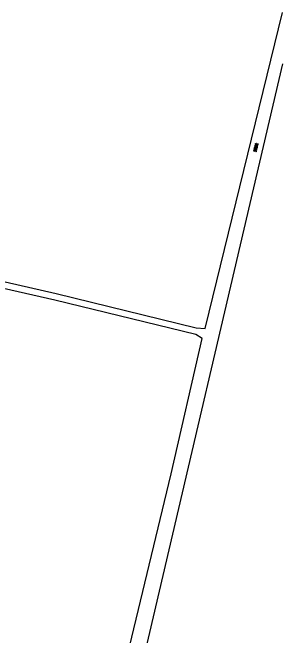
# Model space of a CAD drawing. Extents: x 124000 to 129000, y 395500 to 397503.
# Drawn here: x 128931.4 to 129000, y 396590.2 to 396748.6 of the extents above; entities that cross this region are included whole.
import ezdxf

# ---------------------------------------------------------------- set-up
doc = ezdxf.new("R2010")
doc.units = 0
doc.layers.add('gg-knt-onverhard', color=7, linetype='Continuous')
doc.layers.add('gt-symb-overige verharding', color=7, linetype='Continuous')

# ---------------------------------------------------------------- blocks, each defined once
blk = doc.blocks.new('gt0-OVH')
at = {"layer": 'gt-symb-overige verharding'}
for points in [[(-0.97, 0.3), (-0.97, 0.31), (-0.96, 0.32), (-0.97, 0.33), (-0.97, 0.34), (-0.98, 0.35), (-0.99, 0.35), (-1, 0.36), (-1.01, 0.35), (-1.02, 0.35), (-1.03, 0.34), (-1.03, 0.33), (-1.04, 0.32), (-1.03, 0.31), (-1.03, 0.3), (-1.02, 0.29), (-1.01, 0.29), (-1, 0.28), (-0.99, 0.29), (-0.98, 0.29)], [(-0.87, 0.11), (-0.87, 0.12), (-0.86, 0.13), (-0.87, 0.14), (-0.87, 0.15), (-0.88, 0.16), (-0.89, 0.16), (-0.9, 0.16), (-0.91, 0.16), (-0.92, 0.16), (-0.93, 0.15), (-0.93, 0.14), (-0.94, 0.13), (-0.93, 0.12), (-0.93, 0.11), (-0.92, 0.1), (-0.91, 0.09), (-0.9, 0.09), (-0.89, 0.09), (-0.88, 0.1)], [(-0.77, 0.3), (-0.77, 0.31), (-0.76, 0.32), (-0.77, 0.33), (-0.77, 0.34), (-0.78, 0.35), (-0.79, 0.35), (-0.8, 0.36), (-0.81, 0.35), (-0.82, 0.35), (-0.83, 0.34), (-0.83, 0.33), (-0.84, 0.32), (-0.83, 0.31), (-0.83, 0.3), (-0.82, 0.29), (-0.81, 0.29), (-0.8, 0.28), (-0.79, 0.29), (-0.78, 0.29)], [(-0.67, 0.11), (-0.67, 0.12), (-0.66, 0.13), (-0.67, 0.14), (-0.67, 0.15), (-0.68, 0.16), (-0.69, 0.16), (-0.7, 0.16), (-0.71, 0.16), (-0.72, 0.16), (-0.73, 0.15), (-0.73, 0.14), (-0.74, 0.13), (-0.73, 0.12), (-0.73, 0.11), (-0.72, 0.1), (-0.71, 0.09), (-0.7, 0.09), (-0.69, 0.09), (-0.68, 0.1)], [(-0.57, 0.3), (-0.57, 0.31), (-0.56, 0.32), (-0.57, 0.33), (-0.57, 0.34), (-0.58, 0.35), (-0.59, 0.35), (-0.6, 0.36), (-0.61, 0.35), (-0.62, 0.35), (-0.63, 0.34), (-0.63, 0.33), (-0.64, 0.32), (-0.63, 0.31), (-0.63, 0.3), (-0.62, 0.29), (-0.61, 0.29), (-0.6, 0.28), (-0.59, 0.29), (-0.58, 0.29)], [(-0.47, 0.11), (-0.47, 0.12), (-0.46, 0.13), (-0.47, 0.14), (-0.47, 0.15), (-0.48, 0.16), (-0.49, 0.16), (-0.5, 0.16), (-0.51, 0.16), (-0.52, 0.16), (-0.53, 0.15), (-0.53, 0.14), (-0.54, 0.13), (-0.53, 0.12), (-0.53, 0.11), (-0.52, 0.1), (-0.51, 0.09), (-0.5, 0.09), (-0.49, 0.09), (-0.48, 0.1)], [(-0.37, 0.3), (-0.37, 0.31), (-0.36, 0.32), (-0.37, 0.33), (-0.37, 0.34), (-0.38, 0.35), (-0.39, 0.35), (-0.4, 0.36), (-0.41, 0.35), (-0.42, 0.35), (-0.43, 0.34), (-0.43, 0.33), (-0.44, 0.32), (-0.43, 0.31), (-0.43, 0.3), (-0.42, 0.29), (-0.41, 0.29), (-0.4, 0.28), (-0.39, 0.29), (-0.38, 0.29)], [(-0.27, 0.11), (-0.27, 0.12), (-0.26, 0.13), (-0.27, 0.14), (-0.27, 0.15), (-0.28, 0.16), (-0.29, 0.16), (-0.3, 0.16), (-0.31, 0.16), (-0.32, 0.16), (-0.33, 0.15), (-0.33, 0.14), (-0.34, 0.13), (-0.33, 0.12), (-0.33, 0.11), (-0.32, 0.1), (-0.31, 0.09), (-0.3, 0.09), (-0.29, 0.09), (-0.28, 0.1)], [(-0.17, 0.3), (-0.17, 0.31), (-0.16, 0.32), (-0.17, 0.33), (-0.17, 0.34), (-0.18, 0.35), (-0.19, 0.35), (-0.2, 0.36), (-0.21, 0.35), (-0.22, 0.35), (-0.23, 0.34), (-0.23, 0.33), (-0.24, 0.32), (-0.23, 0.31), (-0.23, 0.3), (-0.22, 0.29), (-0.21, 0.29), (-0.2, 0.28), (-0.19, 0.29), (-0.18, 0.29)], [(-0.07, 0.11), (-0.07, 0.12), (-0.06, 0.13), (-0.07, 0.14), (-0.07, 0.15), (-0.08, 0.16), (-0.09, 0.16), (-0.1, 0.16), (-0.11, 0.16), (-0.12, 0.16), (-0.13, 0.15), (-0.13, 0.14), (-0.14, 0.13), (-0.13, 0.12), (-0.13, 0.11), (-0.12, 0.1), (-0.11, 0.09), (-0.1, 0.09), (-0.09, 0.09), (-0.08, 0.1)], [(0.03, 0.3), (0.03, 0.31), (0.04, 0.32), (0.03, 0.33), (0.03, 0.34), (0.02, 0.35), (0.01, 0.35), (0, 0.36), (-0.01, 0.35), (-0.02, 0.35), (-0.03, 0.34), (-0.03, 0.33), (-0.04, 0.32), (-0.03, 0.31), (-0.03, 0.3), (-0.02, 0.29), (-0.01, 0.29), (0, 0.28), (0.01, 0.29), (0.02, 0.29)], [(0.13, 0.11), (0.13, 0.12), (0.14, 0.13), (0.13, 0.14), (0.13, 0.15), (0.12, 0.16), (0.11, 0.16), (0.1, 0.16), (0.09, 0.16), (0.08, 0.16), (0.07, 0.15), (0.07, 0.14), (0.06, 0.13), (0.07, 0.12), (0.07, 0.11), (0.08, 0.1), (0.09, 0.09), (0.1, 0.09), (0.11, 0.09), (0.12, 0.1)], [(0.23, 0.3), (0.23, 0.31), (0.24, 0.32), (0.23, 0.33), (0.23, 0.34), (0.22, 0.35), (0.21, 0.35), (0.2, 0.36), (0.19, 0.35), (0.18, 0.35), (0.17, 0.34), (0.17, 0.33), (0.16, 0.32), (0.17, 0.31), (0.17, 0.3), (0.18, 0.29), (0.19, 0.29), (0.2, 0.28), (0.21, 0.29), (0.22, 0.29)], [(0.33, 0.11), (0.33, 0.12), (0.34, 0.13), (0.33, 0.14), (0.33, 0.15), (0.32, 0.16), (0.31, 0.16), (0.3, 0.16), (0.29, 0.16), (0.28, 0.16), (0.27, 0.15), (0.27, 0.14), (0.26, 0.13), (0.27, 0.12), (0.27, 0.11), (0.28, 0.1), (0.29, 0.09), (0.3, 0.09), (0.31, 0.09), (0.32, 0.1)], [(0.43, 0.3), (0.43, 0.31), (0.44, 0.32), (0.43, 0.33), (0.43, 0.34), (0.42, 0.35), (0.41, 0.35), (0.4, 0.36), (0.39, 0.35), (0.38, 0.35), (0.37, 0.34), (0.37, 0.33), (0.36, 0.32), (0.37, 0.31), (0.37, 0.3), (0.38, 0.29), (0.39, 0.29), (0.4, 0.28), (0.41, 0.29), (0.42, 0.29)], [(0.53, 0.11), (0.53, 0.12), (0.54, 0.13), (0.53, 0.14), (0.53, 0.15), (0.52, 0.16), (0.51, 0.16), (0.5, 0.16), (0.49, 0.16), (0.48, 0.16), (0.47, 0.15), (0.47, 0.14), (0.46, 0.13), (0.47, 0.12), (0.47, 0.11), (0.48, 0.1), (0.49, 0.09), (0.5, 0.09), (0.51, 0.09), (0.52, 0.1)], [(0.63, 0.3), (0.63, 0.31), (0.64, 0.32), (0.63, 0.33), (0.63, 0.34), (0.62, 0.35), (0.61, 0.35), (0.6, 0.36), (0.59, 0.35), (0.58, 0.35), (0.57, 0.34), (0.57, 0.33), (0.56, 0.32), (0.57, 0.31), (0.57, 0.3), (0.58, 0.29), (0.59, 0.29), (0.6, 0.28), (0.61, 0.29), (0.62, 0.29)], [(0.73, 0.11), (0.73, 0.12), (0.74, 0.13), (0.73, 0.14), (0.73, 0.15), (0.72, 0.16), (0.71, 0.16), (0.7, 0.16), (0.69, 0.16), (0.68, 0.16), (0.67, 0.15), (0.67, 0.14), (0.66, 0.13), (0.67, 0.12), (0.67, 0.11), (0.68, 0.1), (0.69, 0.09), (0.7, 0.09), (0.71, 0.09), (0.72, 0.1)], [(0.83, 0.3), (0.83, 0.31), (0.84, 0.32), (0.83, 0.33), (0.83, 0.34), (0.82, 0.35), (0.81, 0.35), (0.8, 0.36), (0.79, 0.35), (0.78, 0.35), (0.77, 0.34), (0.77, 0.33), (0.76, 0.32), (0.77, 0.31), (0.77, 0.3), (0.78, 0.29), (0.79, 0.29), (0.8, 0.28), (0.81, 0.29), (0.82, 0.29)], [(0.93, 0.11), (0.93, 0.12), (0.94, 0.13), (0.93, 0.14), (0.93, 0.15), (0.92, 0.16), (0.91, 0.16), (0.9, 0.16), (0.89, 0.16), (0.88, 0.16), (0.87, 0.15), (0.87, 0.14), (0.86, 0.13), (0.87, 0.12), (0.87, 0.11), (0.88, 0.1), (0.89, 0.09), (0.9, 0.09), (0.91, 0.09), (0.92, 0.1)], [(1.03, 0.3), (1.03, 0.31), (1.04, 0.32), (1.03, 0.33), (1.03, 0.34), (1.02, 0.35), (1.01, 0.35), (1, 0.36), (0.99, 0.35), (0.98, 0.35), (0.97, 0.34), (0.97, 0.33), (0.96, 0.32), (0.97, 0.31), (0.97, 0.3), (0.98, 0.29), (0.99, 0.29), (1, 0.28), (1.01, 0.29), (1.02, 0.29)], [(-0.97, -0.14), (-0.97, -0.13), (-0.96, -0.12), (-0.97, -0.11), (-0.97, -0.1), (-0.98, -0.09), (-0.99, -0.09), (-1, -0.08), (-1.01, -0.09), (-1.02, -0.09), (-1.03, -0.1), (-1.03, -0.11), (-1.04, -0.12), (-1.03, -0.13), (-1.03, -0.14), (-1.02, -0.15), (-1.01, -0.15), (-1, -0.16), (-0.99, -0.15), (-0.98, -0.15)], [(-0.87, -0.33), (-0.87, -0.32), (-0.86, -0.31), (-0.87, -0.3), (-0.87, -0.29), (-0.88, -0.28), (-0.89, -0.28), (-0.9, -0.28), (-0.91, -0.28), (-0.92, -0.28), (-0.93, -0.29), (-0.93, -0.3), (-0.94, -0.31), (-0.93, -0.32), (-0.93, -0.33), (-0.92, -0.34), (-0.91, -0.35), (-0.9, -0.35), (-0.89, -0.35), (-0.88, -0.34)], [(-0.77, -0.14), (-0.77, -0.13), (-0.76, -0.12), (-0.77, -0.11), (-0.77, -0.1), (-0.78, -0.09), (-0.79, -0.09), (-0.8, -0.08), (-0.81, -0.09), (-0.82, -0.09), (-0.83, -0.1), (-0.83, -0.11), (-0.84, -0.12), (-0.83, -0.13), (-0.83, -0.14), (-0.82, -0.15), (-0.81, -0.15), (-0.8, -0.16), (-0.79, -0.15), (-0.78, -0.15)], [(-0.67, -0.33), (-0.67, -0.32), (-0.66, -0.31), (-0.67, -0.3), (-0.67, -0.29), (-0.68, -0.28), (-0.69, -0.28), (-0.7, -0.28), (-0.71, -0.28), (-0.72, -0.28), (-0.73, -0.29), (-0.73, -0.3), (-0.74, -0.31), (-0.73, -0.32), (-0.73, -0.33), (-0.72, -0.34), (-0.71, -0.35), (-0.7, -0.35), (-0.69, -0.35), (-0.68, -0.34)], [(-0.57, -0.14), (-0.57, -0.13), (-0.56, -0.12), (-0.57, -0.11), (-0.57, -0.1), (-0.58, -0.09), (-0.59, -0.09), (-0.6, -0.08), (-0.61, -0.09), (-0.62, -0.09), (-0.63, -0.1), (-0.63, -0.11), (-0.64, -0.12), (-0.63, -0.13), (-0.63, -0.14), (-0.62, -0.15), (-0.61, -0.15), (-0.6, -0.16), (-0.59, -0.15), (-0.58, -0.15)], [(-0.47, -0.33), (-0.47, -0.32), (-0.46, -0.31), (-0.47, -0.3), (-0.47, -0.29), (-0.48, -0.28), (-0.49, -0.28), (-0.5, -0.28), (-0.51, -0.28), (-0.52, -0.28), (-0.53, -0.29), (-0.53, -0.3), (-0.54, -0.31), (-0.53, -0.32), (-0.53, -0.33), (-0.52, -0.34), (-0.51, -0.35), (-0.5, -0.35), (-0.49, -0.35), (-0.48, -0.34)], [(-0.37, -0.14), (-0.37, -0.13), (-0.36, -0.12), (-0.37, -0.11), (-0.37, -0.1), (-0.38, -0.09), (-0.39, -0.09), (-0.4, -0.08), (-0.41, -0.09), (-0.42, -0.09), (-0.43, -0.1), (-0.43, -0.11), (-0.44, -0.12), (-0.43, -0.13), (-0.43, -0.14), (-0.42, -0.15), (-0.41, -0.15), (-0.4, -0.16), (-0.39, -0.15), (-0.38, -0.15)], [(-0.27, -0.33), (-0.27, -0.32), (-0.26, -0.31), (-0.27, -0.3), (-0.27, -0.29), (-0.28, -0.28), (-0.29, -0.28), (-0.3, -0.28), (-0.31, -0.28), (-0.32, -0.28), (-0.33, -0.29), (-0.33, -0.3), (-0.34, -0.31), (-0.33, -0.32), (-0.33, -0.33), (-0.32, -0.34), (-0.31, -0.35), (-0.3, -0.35), (-0.29, -0.35), (-0.28, -0.34)], [(-0.17, -0.14), (-0.17, -0.13), (-0.16, -0.12), (-0.17, -0.11), (-0.17, -0.1), (-0.18, -0.09), (-0.19, -0.09), (-0.2, -0.08), (-0.21, -0.09), (-0.22, -0.09), (-0.23, -0.1), (-0.23, -0.11), (-0.24, -0.12), (-0.23, -0.13), (-0.23, -0.14), (-0.22, -0.15), (-0.21, -0.15), (-0.2, -0.16), (-0.19, -0.15), (-0.18, -0.15)], [(-0.07, -0.33), (-0.07, -0.32), (-0.06, -0.31), (-0.07, -0.3), (-0.07, -0.29), (-0.08, -0.28), (-0.09, -0.28), (-0.1, -0.28), (-0.11, -0.28), (-0.12, -0.28), (-0.13, -0.29), (-0.13, -0.3), (-0.14, -0.31), (-0.13, -0.32), (-0.13, -0.33), (-0.12, -0.34), (-0.11, -0.35), (-0.1, -0.35), (-0.09, -0.35), (-0.08, -0.34)], [(0.03, -0.14), (0.03, -0.13), (0.04, -0.12), (0.03, -0.11), (0.03, -0.1), (0.02, -0.09), (0.01, -0.09), (0, -0.08), (-0.01, -0.09), (-0.02, -0.09), (-0.03, -0.1), (-0.03, -0.11), (-0.04, -0.12), (-0.03, -0.13), (-0.03, -0.14), (-0.02, -0.15), (-0.01, -0.15), (0, -0.16), (0.01, -0.15), (0.02, -0.15)], [(0.13, -0.33), (0.13, -0.32), (0.14, -0.31), (0.13, -0.3), (0.13, -0.29), (0.12, -0.28), (0.11, -0.28), (0.1, -0.28), (0.09, -0.28), (0.08, -0.28), (0.07, -0.29), (0.07, -0.3), (0.06, -0.31), (0.07, -0.32), (0.07, -0.33), (0.08, -0.34), (0.09, -0.35), (0.1, -0.35), (0.11, -0.35), (0.12, -0.34)], [(0.23, -0.14), (0.23, -0.13), (0.24, -0.12), (0.23, -0.11), (0.23, -0.1), (0.22, -0.09), (0.21, -0.09), (0.2, -0.08), (0.19, -0.09), (0.18, -0.09), (0.17, -0.1), (0.17, -0.11), (0.16, -0.12), (0.17, -0.13), (0.17, -0.14), (0.18, -0.15), (0.19, -0.15), (0.2, -0.16), (0.21, -0.15), (0.22, -0.15)], [(0.33, -0.33), (0.33, -0.32), (0.34, -0.31), (0.33, -0.3), (0.33, -0.29), (0.32, -0.28), (0.31, -0.28), (0.3, -0.28), (0.29, -0.28), (0.28, -0.28), (0.27, -0.29), (0.27, -0.3), (0.26, -0.31), (0.27, -0.32), (0.27, -0.33), (0.28, -0.34), (0.29, -0.35), (0.3, -0.35), (0.31, -0.35), (0.32, -0.34)], [(0.43, -0.14), (0.43, -0.13), (0.44, -0.12), (0.43, -0.11), (0.43, -0.1), (0.42, -0.09), (0.41, -0.09), (0.4, -0.08), (0.39, -0.09), (0.38, -0.09), (0.37, -0.1), (0.37, -0.11), (0.36, -0.12), (0.37, -0.13), (0.37, -0.14), (0.38, -0.15), (0.39, -0.15), (0.4, -0.16), (0.41, -0.15), (0.42, -0.15)], [(0.53, -0.33), (0.53, -0.32), (0.54, -0.31), (0.53, -0.3), (0.53, -0.29), (0.52, -0.28), (0.51, -0.28), (0.5, -0.28), (0.49, -0.28), (0.48, -0.28), (0.47, -0.29), (0.47, -0.3), (0.46, -0.31), (0.47, -0.32), (0.47, -0.33), (0.48, -0.34), (0.49, -0.35), (0.5, -0.35), (0.51, -0.35), (0.52, -0.34)], [(0.63, -0.14), (0.63, -0.13), (0.64, -0.12), (0.63, -0.11), (0.63, -0.1), (0.62, -0.09), (0.61, -0.09), (0.6, -0.08), (0.59, -0.09), (0.58, -0.09), (0.57, -0.1), (0.57, -0.11), (0.56, -0.12), (0.57, -0.13), (0.57, -0.14), (0.58, -0.15), (0.59, -0.15), (0.6, -0.16), (0.61, -0.15), (0.62, -0.15)], [(0.73, -0.33), (0.73, -0.32), (0.74, -0.31), (0.73, -0.3), (0.73, -0.29), (0.72, -0.28), (0.71, -0.28), (0.7, -0.28), (0.69, -0.28), (0.68, -0.28), (0.67, -0.29), (0.67, -0.3), (0.66, -0.31), (0.67, -0.32), (0.67, -0.33), (0.68, -0.34), (0.69, -0.35), (0.7, -0.35), (0.71, -0.35), (0.72, -0.34)], [(0.83, -0.14), (0.83, -0.13), (0.84, -0.12), (0.83, -0.11), (0.83, -0.1), (0.82, -0.09), (0.81, -0.09), (0.8, -0.08), (0.79, -0.09), (0.78, -0.09), (0.77, -0.1), (0.77, -0.11), (0.76, -0.12), (0.77, -0.13), (0.77, -0.14), (0.78, -0.15), (0.79, -0.15), (0.8, -0.16), (0.81, -0.15), (0.82, -0.15)], [(0.93, -0.33), (0.93, -0.32), (0.94, -0.31), (0.93, -0.3), (0.93, -0.29), (0.92, -0.28), (0.91, -0.28), (0.9, -0.28), (0.89, -0.28), (0.88, -0.28), (0.87, -0.29), (0.87, -0.3), (0.86, -0.31), (0.87, -0.32), (0.87, -0.33), (0.88, -0.34), (0.89, -0.35), (0.9, -0.35), (0.91, -0.35), (0.92, -0.34)], [(1.03, -0.14), (1.03, -0.13), (1.04, -0.12), (1.03, -0.11), (1.03, -0.1), (1.02, -0.09), (1.01, -0.09), (1, -0.08), (0.99, -0.09), (0.98, -0.09), (0.97, -0.1), (0.97, -0.11), (0.96, -0.12), (0.97, -0.13), (0.97, -0.14), (0.98, -0.15), (0.99, -0.15), (1, -0.16), (1.01, -0.15), (1.02, -0.15)]]:
    blk.add_lwpolyline(points, close=True, dxfattribs=at)

msp = doc.modelspace()

# ---------------------------------------------------------------- linework, layer by layer
at = {"layer": 'gg-knt-onverhard'}
for points in [[(128891.72, 396688.68), (128942.55, 396677.07), (128978.06, 396668.42), (128980.36, 396668.22), (129000, 396748.56)], [(129000, 396735.46), (128961.31, 396569.87), (128961.34, 396569.06), (128962.05, 396567.86), (128963.83, 396567.11), (129000, 396559.21)], [(128875.54, 396586.78), (128953.08, 396569.62), (128955.11, 396569.68), (128956.44, 396570.39), (128957.83, 396573.54), (128971.75, 396631.23), (128979.63, 396665.63), (128977.98, 396666.66), (128942.16, 396675.39), (128891.04, 396687.06)]]:
    msp.add_lwpolyline(points, dxfattribs=at)

# ---------------------------------------------------------------- block references
at = {"layer": 'gt-symb-overige verharding', "rotation": -103.46677689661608}
msp.add_blockref('gt0-OVH', (128993.22, 396714.22), dxfattribs=at)

doc.saveas('drawing.dxf')
